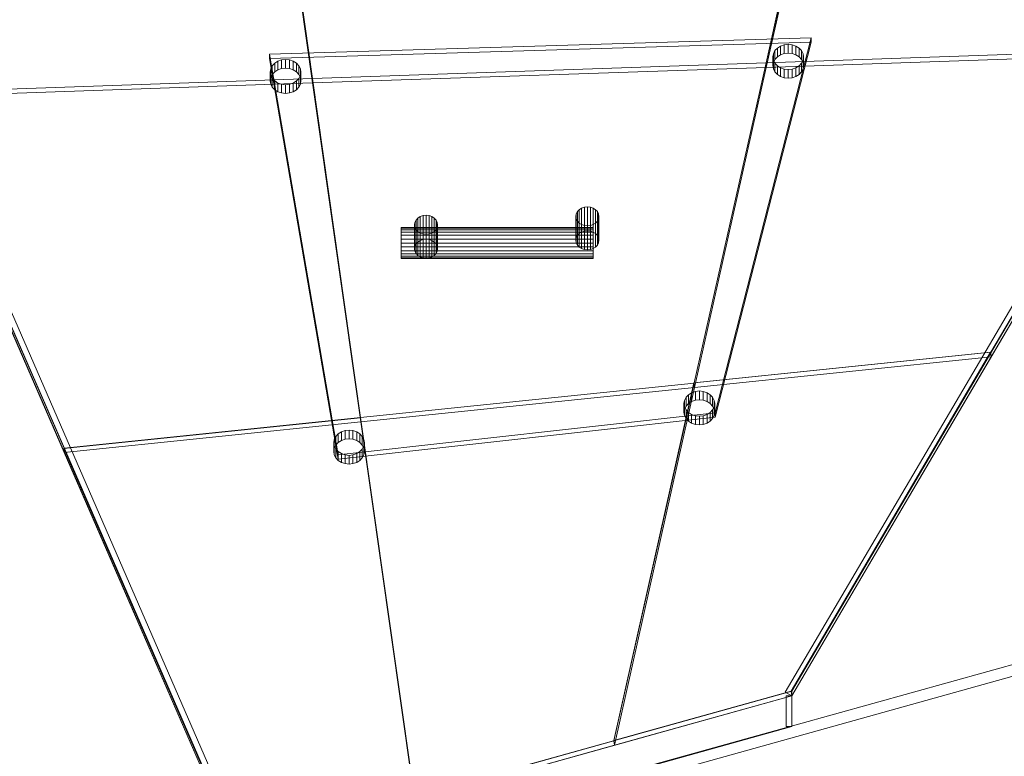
# Model space of a CAD drawing. Header units: millimetres. Extents: x -1970 to 61924, y -58230 to 6847.
# Tile 441 of 656: x 2798 to 3312, y 1104 to 1487. Entities that reach past the tile are written whole.
import ezdxf

# ---------------------------------------------------------------- set-up
doc = ezdxf.new("R2010")
doc.units = ezdxf.units.MM
for name, color, linetype, lineweight in [('COTAS_O', 1, 'Continuous', 0), ('COTAS_P', 1, 'Continuous', 0), ('lateral_C01', 7, 'Continuous', 0), ('lateral_tolva-C01', 7, 'Continuous', 0)]:
    doc.layers.add(name, color=color, linetype=linetype, lineweight=lineweight)
doc.dimstyles.new('R19_100', dxfattribs={"dimtxt": 250, "dimasz": 150, "dimexe": 150, "dimexo": 80, "dimgap": 100, "dimtad": 1, "dimtih": 1, "dimtoh": 1, "dimdsep": 46, "dimcen": 0.09, "dimadec": 0, "dimazin": 0, "dimtfac": 1, "dimtdec": 4, "dimtofl": 0, "dimtmove": 0, "dimatfit": 3, "dimfxl": 1, "dimtolj": 1, "dimtzin": 0, "dimarcsym": 0})

# ---------------------------------------------------------------- blocks, each defined once
blk = doc.blocks.new('DIM_R26_1')
at = {"layer": 'COTAS_P'}
for p, q in [((807.35, 1106.67), (9950.73, 3666.67)), ((9950.73, 3666.67), (9794.15, 3669.56)), ((9950.73, 3666.67), (9818.41, 3582.9)), ((10193.38, 2800), (9950.73, 3666.67)), ((807.35, 1106.67), (939.66, 1190.45)), ((1050, 240), (807.35, 1106.67)), ((807.35, 1106.67), (963.92, 1103.78))]:
    blk.add_line(p, q, dxfattribs=at)
blk.add_text('9495 P', height=250, rotation=15.6414, dxfattribs=at).set_placement((5352.08, 2482.97))
blk = doc.blocks.new('DIM_R26_17')
at = {"layer": 'COTAS_O'}
for p, q in [((1349.2, 1600), (1349.2, 700)), ((4799.2, 1600), (4799.2, 700)), ((1349.2, 700), (1499.2, 745)), ((4799.2, 700), (4649.2, 745)), ((1349.2, 700), (4799.2, 700)), ((1349.2, 700), (1499.2, 655)), ((4799.2, 700), (4649.2, 655))]:
    blk.add_line(p, q, dxfattribs=at)
blk.add_text('3450 O', height=250, dxfattribs=at).set_placement((3074.2, 800))

msp = doc.modelspace()

# ---------------------------------------------------------------- linework, layer by layer
at = {"layer": 'lateral_C01'}
for p, q in [((3790.259, 1283.507), (2846.1, 1020.894)), ((2847.707, 1015.113), (3791.867, 1277.726))]:
    msp.add_line(p, q, dxfattribs=at)
at = {"layer": 'lateral_tolva-C01'}
for p, q in [((2674.2, 1602.511), (2911.751, 1057.269)), ((2677.867, 1601.598), (2915.418, 1056.355)), ((2950.931, 1456.876), (2930.2, 1602.341)), ((2930.2, 1602.267), (2950.931, 1456.802)), ((3187.425, 1465.068), (3218.2, 1602.429)), ((3218.2, 1602.341), (3187.425, 1464.98)), ((3470.752, 1602.028), (3197.332, 1137.177)), ((3200.779, 1137.661), (3474.2, 1602.511)), ((2911.751, 1054.757), (2674.2, 1600)), ((2950.931, 1454.535), (2930.2, 1600)), ((3187.425, 1462.639), (3218.2, 1600)), ((3474.2, 1600), (3200.779, 1135.149)), ((3210.89, 1477.959), (2928.542, 1469.518)), ((2928.542, 1467.251), (3210.89, 1475.692)), ((3160.795, 1282.693), (3210.89, 1477.959)), ((3210.89, 1475.692), (3160.795, 1280.426)), ((3193.271, 1472.729), (3194.928, 1473.777)), ((3194.928, 1473.777), (3196.857, 1474.435)), ((3194.928, 1473.777), (3194.928, 1469.243)), ((3196.857, 1474.435), (3198.928, 1474.66)), ((3196.857, 1474.435), (3196.857, 1469.902)), ((3198.928, 1474.66), (3200.998, 1474.435)), ((3198.928, 1474.66), (3198.928, 1470.126)), ((3200.998, 1474.435), (3202.928, 1473.777)), ((3200.998, 1474.435), (3200.998, 1469.902)), ((3202.928, 1473.777), (3204.585, 1472.729)), ((3202.928, 1473.777), (3202.928, 1469.243)), ((3210.89, 1477.959), (3210.89, 1475.692)), ((2928.542, 1469.518), (2964.29, 1260.746)), ((2928.542, 1467.251), (2928.542, 1469.518)), ((3187.342, 1465.079), (3397.559, 1472.282)), ((3397.642, 1472.271), (3187.425, 1465.068)), ((3187.425, 1462.639), (3397.642, 1469.842)), ((3190.928, 1468.068), (3191.2, 1469.774)), ((3191.2, 1466.362), (3190.928, 1468.068)), ((3190.928, 1463.535), (3190.928, 1468.068)), ((3191.2, 1469.774), (3192, 1471.364)), ((3191.2, 1469.774), (3191.2, 1465.241)), ((3192, 1471.364), (3193.271, 1472.729)), ((3192, 1471.364), (3192, 1466.831)), ((3193.271, 1468.196), (3192, 1466.831)), ((3193.271, 1472.729), (3193.271, 1468.196)), ((3194.928, 1469.243), (3193.271, 1468.196)), ((3196.857, 1469.902), (3194.928, 1469.243)), ((3198.928, 1470.126), (3196.857, 1469.902)), ((3200.998, 1469.902), (3198.928, 1470.126)), ((3202.928, 1469.243), (3200.998, 1469.902)), ((3204.585, 1468.196), (3202.928, 1469.243)), ((3204.585, 1472.729), (3205.856, 1471.364)), ((3204.585, 1472.729), (3204.585, 1468.196)), ((3205.856, 1466.831), (3204.585, 1468.196)), ((3205.856, 1471.364), (3206.655, 1469.774)), ((3205.856, 1471.364), (3205.856, 1466.831)), ((3206.655, 1469.774), (3206.928, 1468.068)), ((3206.655, 1469.774), (3206.655, 1465.241)), ((3206.928, 1468.068), (3206.655, 1466.362)), ((3206.928, 1468.068), (3206.928, 1463.535)), ((3397.559, 1472.282), (3304.596, 1314.233)), ((3304.679, 1311.792), (3397.642, 1469.842)), ((2964.29, 1258.479), (2928.542, 1467.251)), ((2929.173, 1461.912), (2929.973, 1463.502)), ((2929.973, 1463.502), (2931.244, 1464.867)), ((2929.973, 1463.502), (2929.973, 1458.968)), ((2931.244, 1464.867), (2932.901, 1465.914)), ((2931.244, 1464.867), (2931.244, 1460.333)), ((2932.901, 1465.914), (2934.83, 1466.573)), ((2932.901, 1465.914), (2932.901, 1461.381)), ((2934.83, 1466.573), (2936.901, 1466.797)), ((2934.83, 1466.573), (2934.83, 1462.039)), ((2936.901, 1466.797), (2938.971, 1466.573)), ((2936.901, 1466.797), (2936.901, 1462.264)), ((2938.971, 1466.573), (2940.901, 1465.914)), ((2938.971, 1466.573), (2938.971, 1462.039)), ((2940.901, 1465.914), (2942.558, 1464.867)), ((2940.901, 1465.914), (2940.901, 1461.381)), ((2942.558, 1464.867), (2943.829, 1463.502)), ((2942.558, 1464.867), (2942.558, 1460.333)), ((2943.829, 1463.502), (2944.628, 1461.912)), ((2943.829, 1463.502), (2943.829, 1458.968)), ((3187.425, 1464.98), (2950.931, 1456.876)), ((3149.972, 1298.283), (3187.342, 1465.079)), ((3187.342, 1465.079), (3187.425, 1462.639)), ((3187.425, 1462.639), (3187.425, 1465.068)), ((3187.425, 1462.639), (3187.425, 1464.98)), ((3191.2, 1465.241), (3190.928, 1463.535)), ((3190.928, 1463.535), (3191.2, 1461.829)), ((3192, 1466.831), (3191.2, 1465.241)), ((3192, 1464.772), (3191.2, 1466.362)), ((3191.2, 1466.362), (3191.2, 1461.829)), ((3193.271, 1463.407), (3192, 1464.772)), ((3192, 1464.772), (3192, 1460.239)), ((3194.928, 1462.36), (3193.271, 1463.407)), ((3193.271, 1463.407), (3193.271, 1458.874)), ((3204.585, 1463.407), (3202.928, 1462.36)), ((3205.856, 1464.772), (3204.585, 1463.407)), ((3204.585, 1463.407), (3204.585, 1458.874)), ((3206.655, 1465.241), (3205.856, 1466.831)), ((3206.655, 1466.362), (3205.856, 1464.772)), ((3205.856, 1464.772), (3205.856, 1460.239)), ((3206.655, 1466.362), (3206.655, 1461.829)), ((3206.928, 1463.535), (3206.655, 1465.241)), ((3206.655, 1461.829), (3206.928, 1463.535)), ((2928.901, 1460.206), (2929.173, 1461.912)), ((2929.173, 1458.5), (2928.901, 1460.206)), ((2928.901, 1455.672), (2928.901, 1460.206)), ((2929.173, 1461.912), (2929.173, 1457.378)), ((2929.973, 1458.968), (2929.173, 1457.378)), ((2929.973, 1456.91), (2929.173, 1458.5)), ((2929.173, 1458.5), (2929.173, 1453.966)), ((2931.244, 1460.333), (2929.973, 1458.968)), ((2932.901, 1461.381), (2931.244, 1460.333)), ((2934.83, 1462.039), (2932.901, 1461.381)), ((2936.901, 1462.264), (2934.83, 1462.039)), ((2938.971, 1462.039), (2936.901, 1462.264)), ((2940.901, 1461.381), (2938.971, 1462.039)), ((2942.558, 1460.333), (2940.901, 1461.381)), ((2943.829, 1458.968), (2942.558, 1460.333)), ((2944.628, 1457.378), (2943.829, 1458.968)), ((2944.628, 1458.5), (2943.829, 1456.91)), ((2944.628, 1461.912), (2944.901, 1460.206)), ((2944.628, 1461.912), (2944.628, 1457.378)), ((2944.901, 1460.206), (2944.628, 1458.5)), ((2944.628, 1458.5), (2944.628, 1453.966)), ((2944.901, 1460.206), (2944.901, 1455.672)), ((2950.931, 1454.535), (3187.425, 1462.639)), ((3187.425, 1462.639), (3150.056, 1295.843)), ((3191.2, 1461.829), (3192, 1460.239)), ((3192, 1460.239), (3193.271, 1458.874)), ((3193.271, 1458.874), (3194.928, 1457.826)), ((3196.857, 1461.701), (3194.928, 1462.36)), ((3194.928, 1462.36), (3194.928, 1457.826)), ((3194.928, 1457.826), (3196.857, 1457.168)), ((3198.928, 1461.477), (3196.857, 1461.701)), ((3196.857, 1461.701), (3196.857, 1457.168)), ((3200.998, 1461.701), (3198.928, 1461.477)), ((3198.928, 1461.477), (3198.928, 1456.943)), ((3202.928, 1462.36), (3200.998, 1461.701)), ((3200.998, 1461.701), (3200.998, 1457.168)), ((3200.998, 1457.168), (3202.928, 1457.826)), ((3202.928, 1462.36), (3202.928, 1457.826)), ((3202.928, 1457.826), (3204.585, 1458.874)), ((3204.585, 1458.874), (3205.856, 1460.239)), ((3205.856, 1460.239), (3206.655, 1461.829)), ((2740.637, 1449.576), (2950.854, 1456.779)), ((2950.931, 1456.802), (2740.714, 1449.599)), ((2740.714, 1447.332), (2950.931, 1454.535)), ((2929.173, 1457.378), (2928.901, 1455.672)), ((2928.901, 1455.672), (2929.173, 1453.966)), ((2929.173, 1453.966), (2929.973, 1452.377)), ((2931.244, 1455.545), (2929.973, 1456.91)), ((2929.973, 1456.91), (2929.973, 1452.377)), ((2932.901, 1454.497), (2931.244, 1455.545)), ((2931.244, 1455.545), (2931.244, 1451.012)), ((2934.83, 1453.839), (2932.901, 1454.497)), ((2932.901, 1454.497), (2932.901, 1449.964)), ((2936.901, 1453.614), (2934.83, 1453.839)), ((2934.83, 1453.839), (2934.83, 1449.306)), ((2938.971, 1453.839), (2936.901, 1453.614)), ((2936.901, 1453.614), (2936.901, 1449.081)), ((2940.901, 1454.497), (2938.971, 1453.839)), ((2938.971, 1453.839), (2938.971, 1449.306)), ((2942.558, 1455.545), (2940.901, 1454.497)), ((2940.901, 1454.497), (2940.901, 1449.964)), ((2943.829, 1456.91), (2942.558, 1455.545)), ((2942.558, 1455.545), (2942.558, 1451.012)), ((2943.829, 1456.91), (2943.829, 1452.377)), ((2943.829, 1452.377), (2944.628, 1453.966)), ((2944.901, 1455.672), (2944.628, 1457.378)), ((2944.628, 1453.966), (2944.901, 1455.672)), ((2950.854, 1456.779), (2976.028, 1280.143)), ((2950.931, 1454.535), (2950.854, 1456.779)), ((2950.931, 1454.535), (2950.931, 1456.876)), ((2950.931, 1454.535), (2950.931, 1456.802)), ((2976.105, 1277.899), (2950.931, 1454.535)), ((3196.857, 1457.168), (3198.928, 1456.943)), ((3198.928, 1456.943), (3200.998, 1457.168)), ((2821.405, 1264.193), (2740.637, 1449.576)), ((2929.973, 1452.377), (2931.244, 1451.012)), ((2931.244, 1451.012), (2932.901, 1449.964)), ((2932.901, 1449.964), (2934.83, 1449.306)), ((2934.83, 1449.306), (2936.901, 1449.081)), ((2936.901, 1449.081), (2938.971, 1449.306)), ((2938.971, 1449.306), (2940.901, 1449.964)), ((2940.901, 1449.964), (2942.558, 1451.012)), ((2942.558, 1451.012), (2943.829, 1452.377)), ((2740.714, 1447.332), (2821.482, 1261.95)), ((3088.231, 1385.009), (3088.436, 1386.288)), ((3088.436, 1386.288), (3089.035, 1387.481)), ((3088.436, 1386.288), (3088.436, 1373.821)), ((3089.035, 1387.481), (3089.989, 1388.505)), ((3089.035, 1387.481), (3089.035, 1375.014)), ((3089.989, 1388.505), (3091.231, 1389.29)), ((3089.989, 1388.505), (3089.989, 1376.038)), ((3091.231, 1389.29), (3092.678, 1389.784)), ((3091.231, 1389.29), (3091.231, 1376.823)), ((3092.678, 1389.784), (3094.231, 1389.952)), ((3092.678, 1389.784), (3092.678, 1377.317)), ((3094.231, 1389.952), (3095.784, 1389.784)), ((3094.231, 1389.952), (3094.231, 1377.486)), ((3095.784, 1389.784), (3097.231, 1389.29)), ((3095.784, 1389.784), (3095.784, 1377.317)), ((3097.231, 1389.29), (3098.474, 1388.505)), ((3097.231, 1389.29), (3097.231, 1376.823)), ((3098.474, 1388.505), (3099.427, 1387.481)), ((3098.474, 1388.505), (3098.474, 1376.038)), ((3099.427, 1387.481), (3100.027, 1386.288)), ((3099.427, 1387.481), (3099.427, 1375.014)), ((3100.027, 1386.288), (3100.231, 1385.009)), ((3100.027, 1386.288), (3100.027, 1373.821)), ((3004.13, 1380.619), (3004.335, 1381.899)), ((3004.335, 1381.899), (3004.934, 1383.091)), ((3004.335, 1381.899), (3004.335, 1369.432)), ((3004.934, 1383.091), (3005.888, 1384.115)), ((3004.934, 1383.091), (3004.934, 1370.624)), ((3005.888, 1384.115), (3007.13, 1384.901)), ((3005.888, 1384.115), (3005.888, 1371.648)), ((3007.13, 1384.901), (3008.577, 1385.395)), ((3007.13, 1384.901), (3007.13, 1372.434)), ((3008.577, 1385.395), (3010.13, 1385.563)), ((3008.577, 1385.395), (3008.577, 1372.928)), ((3010.13, 1385.563), (3011.683, 1385.395)), ((3010.13, 1385.563), (3010.13, 1373.096)), ((3011.683, 1385.395), (3013.13, 1384.901)), ((3011.683, 1385.395), (3011.683, 1372.928)), ((3013.13, 1384.901), (3014.373, 1384.115)), ((3013.13, 1384.901), (3013.13, 1372.434)), ((3014.373, 1384.115), (3015.327, 1383.091)), ((3014.373, 1384.115), (3014.373, 1371.648)), ((3015.327, 1383.091), (3015.926, 1381.899)), ((3015.327, 1383.091), (3015.327, 1370.624)), ((3015.926, 1381.899), (3016.13, 1380.619)), ((3015.926, 1381.899), (3015.926, 1369.432)), ((3088.436, 1383.729), (3088.231, 1385.009)), ((3088.231, 1372.542), (3088.231, 1385.009)), ((3089.035, 1382.537), (3088.436, 1383.729)), ((3088.436, 1383.729), (3088.436, 1371.262)), ((3089.989, 1381.513), (3089.035, 1382.537)), ((3089.035, 1382.537), (3089.035, 1370.07)), ((3091.231, 1380.728), (3089.989, 1381.513)), ((3089.989, 1381.513), (3089.989, 1369.046)), ((3098.474, 1381.513), (3097.231, 1380.728)), ((3099.427, 1382.537), (3098.474, 1381.513)), ((3098.474, 1381.513), (3098.474, 1369.046)), ((3100.027, 1383.729), (3099.427, 1382.537)), ((3099.427, 1382.537), (3099.427, 1370.07)), ((3100.231, 1385.009), (3100.027, 1383.729)), ((3100.027, 1383.729), (3100.027, 1371.262)), ((3100.231, 1385.009), (3100.231, 1372.542)), ((2997.173, 1378.862), (2997.173, 1379.135)), ((2997.173, 1379.135), (3097.173, 1379.135)), ((2997.173, 1378.063), (2997.173, 1378.862)), ((2997.173, 1378.862), (3097.173, 1378.862)), ((2997.173, 1376.792), (2997.173, 1378.063)), ((2997.173, 1378.063), (3097.173, 1378.063)), ((2997.173, 1375.135), (2997.173, 1376.792)), ((2997.173, 1376.792), (3097.173, 1376.792)), ((3004.335, 1379.34), (3004.13, 1380.619)), ((3004.13, 1368.153), (3004.13, 1380.619)), ((3004.934, 1378.148), (3004.335, 1379.34)), ((3004.335, 1379.34), (3004.335, 1366.873)), ((3005.888, 1377.124), (3004.934, 1378.148)), ((3004.934, 1378.148), (3004.934, 1365.681)), ((3007.13, 1376.338), (3005.888, 1377.124)), ((3005.888, 1377.124), (3005.888, 1364.657)), ((3008.577, 1375.844), (3007.13, 1376.338)), ((3007.13, 1376.338), (3007.13, 1363.871)), ((3010.13, 1375.676), (3008.577, 1375.844)), ((3008.577, 1375.844), (3008.577, 1363.377)), ((3011.683, 1375.844), (3010.13, 1375.676)), ((3010.13, 1375.676), (3010.13, 1363.209)), ((3013.13, 1376.338), (3011.683, 1375.844)), ((3011.683, 1375.844), (3011.683, 1363.377)), ((3014.373, 1377.124), (3013.13, 1376.338)), ((3013.13, 1376.338), (3013.13, 1363.871)), ((3015.327, 1378.148), (3014.373, 1377.124)), ((3014.373, 1377.124), (3014.373, 1364.657)), ((3015.926, 1379.34), (3015.327, 1378.148)), ((3015.327, 1378.148), (3015.327, 1365.681)), ((3016.13, 1380.619), (3015.926, 1379.34)), ((3015.926, 1379.34), (3015.926, 1366.873)), ((3016.13, 1380.619), (3016.13, 1368.153)), ((3089.989, 1376.038), (3089.035, 1375.014)), ((3091.231, 1376.823), (3089.989, 1376.038)), ((3092.678, 1380.234), (3091.231, 1380.728)), ((3091.231, 1380.728), (3091.231, 1368.261)), ((3092.678, 1377.317), (3091.231, 1376.823)), ((3094.231, 1380.065), (3092.678, 1380.234)), ((3092.678, 1380.234), (3092.678, 1367.767)), ((3094.231, 1377.486), (3092.678, 1377.317)), ((3095.784, 1380.234), (3094.231, 1380.065)), ((3094.231, 1380.065), (3094.231, 1367.598)), ((3095.784, 1377.317), (3094.231, 1377.486)), ((3097.231, 1380.728), (3095.784, 1380.234)), ((3095.784, 1380.234), (3095.784, 1367.767)), ((3097.231, 1376.823), (3095.784, 1377.317)), ((3097.173, 1378.862), (3097.173, 1379.135)), ((3097.173, 1378.063), (3097.173, 1378.862)), ((3097.173, 1376.792), (3097.173, 1378.063)), ((3097.173, 1375.135), (3097.173, 1376.792)), ((3097.231, 1380.728), (3097.231, 1368.261)), ((3098.474, 1376.038), (3097.231, 1376.823)), ((3099.427, 1375.014), (3098.474, 1376.038)), ((2997.173, 1373.206), (2997.173, 1375.135)), ((2997.173, 1375.135), (3097.173, 1375.135)), ((2997.173, 1373.206), (2997.173, 1371.135)), ((2997.173, 1373.206), (3097.173, 1373.206)), ((2997.173, 1371.135), (2997.173, 1369.065)), ((3097.173, 1371.135), (2997.173, 1371.135)), ((3004.934, 1370.624), (3004.335, 1369.432)), ((3005.888, 1371.648), (3004.934, 1370.624)), ((3007.13, 1372.434), (3005.888, 1371.648)), ((3008.577, 1372.928), (3007.13, 1372.434)), ((3010.13, 1373.096), (3008.577, 1372.928)), ((3011.683, 1372.928), (3010.13, 1373.096)), ((3013.13, 1372.434), (3011.683, 1372.928)), ((3014.373, 1371.648), (3013.13, 1372.434)), ((3015.327, 1370.624), (3014.373, 1371.648)), ((3015.926, 1369.432), (3015.327, 1370.624)), ((3088.436, 1373.821), (3088.231, 1372.542)), ((3088.231, 1372.542), (3088.436, 1371.262)), ((3089.035, 1375.014), (3088.436, 1373.821)), ((3088.436, 1371.262), (3089.035, 1370.07)), ((3097.173, 1373.206), (3097.173, 1375.135)), ((3097.173, 1371.135), (3097.173, 1373.206)), ((3097.173, 1371.135), (3097.173, 1369.065)), ((3100.027, 1373.821), (3099.427, 1375.014)), ((3099.427, 1370.07), (3100.027, 1371.262)), ((3100.231, 1372.542), (3100.027, 1373.821)), ((3100.027, 1371.262), (3100.231, 1372.542)), ((2997.173, 1369.065), (2997.173, 1367.135)), ((2997.173, 1369.065), (3097.173, 1369.065)), ((2997.173, 1367.135), (2997.173, 1365.478)), ((2997.173, 1367.135), (3097.173, 1367.135)), ((2997.173, 1365.478), (2997.173, 1364.207)), ((2997.173, 1365.478), (3097.173, 1365.478)), ((3004.335, 1369.432), (3004.13, 1368.153)), ((3004.13, 1368.153), (3004.335, 1366.873)), ((3004.335, 1366.873), (3004.934, 1365.681)), ((3004.934, 1365.681), (3005.888, 1364.657)), ((3014.373, 1364.657), (3015.327, 1365.681)), ((3015.327, 1365.681), (3015.926, 1366.873)), ((3016.13, 1368.153), (3015.926, 1369.432)), ((3015.926, 1366.873), (3016.13, 1368.153)), ((3089.035, 1370.07), (3089.989, 1369.046)), ((3089.989, 1369.046), (3091.231, 1368.261)), ((3091.231, 1368.261), (3092.678, 1367.767)), ((3092.678, 1367.767), (3094.231, 1367.598)), ((3094.231, 1367.598), (3095.784, 1367.767)), ((3095.784, 1367.767), (3097.231, 1368.261)), ((3097.173, 1369.065), (3097.173, 1367.135)), ((3097.173, 1367.135), (3097.173, 1365.478)), ((3097.173, 1365.478), (3097.173, 1364.207)), ((3097.231, 1368.261), (3098.474, 1369.046)), ((3098.474, 1369.046), (3099.427, 1370.07)), ((2997.173, 1364.207), (2997.173, 1363.408)), ((2997.173, 1364.207), (3097.173, 1364.207)), ((2997.173, 1363.408), (2997.173, 1363.135)), ((2997.173, 1363.408), (3097.173, 1363.408)), ((2997.173, 1363.135), (3097.173, 1363.135)), ((3005.888, 1364.657), (3007.13, 1363.871)), ((3007.13, 1363.871), (3008.577, 1363.377)), ((3008.577, 1363.377), (3010.13, 1363.209)), ((3010.13, 1363.209), (3011.683, 1363.377)), ((3011.683, 1363.377), (3013.13, 1363.871)), ((3013.13, 1363.871), (3014.373, 1364.657)), ((3097.173, 1364.207), (3097.173, 1363.408)), ((3097.173, 1363.408), (3097.173, 1363.135)), ((3149.802, 1298.303), (3304.425, 1314.253)), ((3304.596, 1314.233), (3149.972, 1298.283)), ((3304.425, 1314.253), (3200.526, 1137.609)), ((3304.679, 1311.792), (3304.425, 1314.253)), ((3304.679, 1311.792), (3304.596, 1314.233)), ((3150.056, 1295.843), (3304.679, 1311.792)), ((3200.779, 1135.149), (3304.679, 1311.792)), ((2975.866, 1280.214), (3149.817, 1298.157)), ((3150.056, 1295.843), (2976.105, 1277.899)), ((3108.037, 1111.884), (3149.802, 1298.303)), ((3149.817, 1298.157), (3108.052, 1111.738)), ((3108.29, 1109.424), (3150.056, 1295.843)), ((3148.589, 1293.156), (3150.519, 1293.814)), ((3149.802, 1298.303), (3150.056, 1295.843)), ((3150.056, 1295.843), (3149.817, 1298.157)), ((3150.056, 1295.843), (3149.972, 1298.283)), ((3150.519, 1293.814), (3152.589, 1294.039)), ((3150.519, 1293.814), (3150.519, 1289.281)), ((3152.589, 1294.039), (3154.66, 1293.814)), ((3152.589, 1294.039), (3152.589, 1289.505)), ((3154.66, 1293.814), (3156.589, 1293.156)), ((3154.66, 1293.814), (3154.66, 1289.281)), ((3144.589, 1287.447), (3144.862, 1289.153)), ((3144.862, 1289.153), (3145.661, 1290.743)), ((3144.862, 1289.153), (3144.862, 1284.62)), ((3145.661, 1290.743), (3146.933, 1292.108)), ((3145.661, 1290.743), (3145.661, 1286.21)), ((3146.933, 1292.108), (3148.589, 1293.156)), ((3146.933, 1292.108), (3146.933, 1287.575)), ((3148.589, 1288.622), (3146.933, 1287.575)), ((3148.589, 1293.156), (3148.589, 1288.622)), ((3150.519, 1289.281), (3148.589, 1288.622)), ((3152.589, 1289.505), (3150.519, 1289.281)), ((3154.66, 1289.281), (3152.589, 1289.505)), ((3156.589, 1288.622), (3154.66, 1289.281)), ((3156.589, 1293.156), (3158.246, 1292.108)), ((3156.589, 1293.156), (3156.589, 1288.622)), ((3158.246, 1287.575), (3156.589, 1288.622)), ((3158.246, 1292.108), (3159.518, 1290.743)), ((3158.246, 1292.108), (3158.246, 1287.575)), ((3159.518, 1290.743), (3160.317, 1289.153)), ((3159.518, 1290.743), (3159.518, 1286.21)), ((3160.317, 1289.153), (3160.589, 1287.447)), ((3160.317, 1289.153), (3160.317, 1284.62)), ((3144.862, 1285.741), (3144.589, 1287.447)), ((3144.589, 1282.914), (3144.589, 1287.447)), ((3144.862, 1284.62), (3144.589, 1282.914)), ((3145.661, 1286.21), (3144.862, 1284.62)), ((3145.661, 1284.152), (3144.862, 1285.741)), ((3144.862, 1285.741), (3144.862, 1281.208)), ((3146.933, 1287.575), (3145.661, 1286.21)), ((3146.933, 1282.786), (3145.661, 1284.152)), ((3145.661, 1284.152), (3145.661, 1279.618)), ((3159.518, 1286.21), (3158.246, 1287.575)), ((3159.518, 1284.152), (3158.246, 1282.786)), ((3160.317, 1284.62), (3159.518, 1286.21)), ((3160.317, 1285.741), (3159.518, 1284.152)), ((3159.518, 1284.152), (3159.518, 1279.618)), ((3160.589, 1287.447), (3160.317, 1285.741)), ((3160.317, 1285.741), (3160.317, 1281.208)), ((3160.589, 1282.914), (3160.317, 1284.62)), ((3160.589, 1287.447), (3160.589, 1282.914)), ((2821.255, 1264.145), (2975.878, 1280.095)), ((2976.028, 1280.143), (2821.405, 1264.193)), ((2964.29, 1260.746), (3160.795, 1282.693)), ((3160.795, 1280.426), (2964.29, 1258.479)), ((3004.001, 1082.797), (2975.866, 1280.214)), ((2975.866, 1280.214), (2976.105, 1277.899)), ((2975.878, 1280.095), (3004.014, 1082.678)), ((2976.105, 1277.899), (2975.878, 1280.095)), ((2976.105, 1277.899), (2976.028, 1280.143)), ((3144.589, 1282.914), (3144.862, 1281.208)), ((3144.862, 1281.208), (3145.661, 1279.618)), ((3145.661, 1279.618), (3146.933, 1278.253)), ((3148.589, 1281.739), (3146.933, 1282.786)), ((3146.933, 1282.786), (3146.933, 1278.253)), ((3146.933, 1278.253), (3148.589, 1277.206)), ((3150.519, 1281.08), (3148.589, 1281.739)), ((3148.589, 1281.739), (3148.589, 1277.206)), ((3152.589, 1280.856), (3150.519, 1281.08)), ((3150.519, 1281.08), (3150.519, 1276.547)), ((3154.66, 1281.08), (3152.589, 1280.856)), ((3152.589, 1280.856), (3152.589, 1276.322)), ((3156.589, 1281.739), (3154.66, 1281.08)), ((3154.66, 1281.08), (3154.66, 1276.547)), ((3158.246, 1282.786), (3156.589, 1281.739)), ((3156.589, 1281.739), (3156.589, 1277.206)), ((3156.589, 1277.206), (3158.246, 1278.253)), ((3158.246, 1282.786), (3158.246, 1278.253)), ((3158.246, 1278.253), (3159.518, 1279.618)), ((3159.518, 1279.618), (3160.317, 1281.208)), ((3160.317, 1281.208), (3160.589, 1282.914)), ((3160.795, 1282.693), (3160.795, 1280.426)), ((2821.482, 1261.95), (2976.105, 1277.899)), ((2965.968, 1272.801), (2967.897, 1273.459)), ((2967.897, 1273.459), (2969.968, 1273.684)), ((2967.897, 1273.459), (2967.897, 1268.926)), ((2969.968, 1273.684), (2972.038, 1273.459)), ((2969.968, 1273.684), (2969.968, 1269.15)), ((2972.038, 1273.459), (2973.968, 1272.801)), ((2972.038, 1273.459), (2972.038, 1268.926)), ((3004.24, 1080.483), (2976.105, 1277.899)), ((3148.589, 1277.206), (3150.519, 1276.547)), ((3150.519, 1276.547), (3152.589, 1276.322)), ((3152.589, 1276.322), (3154.66, 1276.547)), ((3154.66, 1276.547), (3156.589, 1277.206)), ((2961.968, 1267.092), (2962.24, 1268.798)), ((2962.24, 1268.798), (2963.039, 1270.388)), ((2962.24, 1268.798), (2962.24, 1264.265)), ((2963.039, 1270.388), (2964.311, 1271.753)), ((2963.039, 1270.388), (2963.039, 1265.855)), ((2964.311, 1271.753), (2965.968, 1272.801)), ((2964.311, 1271.753), (2964.311, 1267.22)), ((2965.968, 1268.267), (2964.311, 1267.22)), ((2965.968, 1272.801), (2965.968, 1268.267)), ((2967.897, 1268.926), (2965.968, 1268.267)), ((2969.968, 1269.15), (2967.897, 1268.926)), ((2972.038, 1268.926), (2969.968, 1269.15)), ((2973.968, 1268.267), (2972.038, 1268.926)), ((2973.968, 1272.801), (2975.624, 1271.753)), ((2973.968, 1272.801), (2973.968, 1268.267)), ((2975.624, 1267.22), (2973.968, 1268.267)), ((2975.624, 1271.753), (2976.896, 1270.388)), ((2975.624, 1271.753), (2975.624, 1267.22)), ((2976.896, 1270.388), (2977.695, 1268.798)), ((2976.896, 1270.388), (2976.896, 1265.855)), ((2977.695, 1268.798), (2977.968, 1267.092)), ((2977.695, 1268.798), (2977.695, 1264.265)), ((2911.525, 1056.953), (2821.255, 1264.145)), ((2821.255, 1264.145), (2821.482, 1261.95)), ((2821.482, 1261.95), (2821.405, 1264.193)), ((2962.24, 1265.386), (2961.968, 1267.092)), ((2961.968, 1262.559), (2961.968, 1267.092)), ((2962.24, 1264.265), (2961.968, 1262.559)), ((2963.039, 1265.855), (2962.24, 1264.265)), ((2963.039, 1263.796), (2962.24, 1265.386)), ((2962.24, 1265.386), (2962.24, 1260.853)), ((2964.311, 1267.22), (2963.039, 1265.855)), ((2964.311, 1262.431), (2963.039, 1263.796)), ((2963.039, 1263.796), (2963.039, 1259.263)), ((2976.896, 1265.855), (2975.624, 1267.22)), ((2976.896, 1263.796), (2975.624, 1262.431)), ((2977.695, 1264.265), (2976.896, 1265.855)), ((2977.695, 1265.386), (2976.896, 1263.796)), ((2976.896, 1263.796), (2976.896, 1259.263)), ((2977.968, 1267.092), (2977.695, 1265.386)), ((2977.695, 1265.386), (2977.695, 1260.853)), ((2977.968, 1262.559), (2977.695, 1264.265)), ((2977.968, 1267.092), (2977.968, 1262.559)), ((2821.482, 1261.95), (2911.751, 1054.757)), ((2961.968, 1262.559), (2962.24, 1260.853)), ((2962.24, 1260.853), (2963.039, 1259.263)), ((2963.039, 1259.263), (2964.311, 1257.898)), ((2964.29, 1260.746), (2964.29, 1258.479)), ((2965.968, 1261.384), (2964.311, 1262.431)), ((2964.311, 1262.431), (2964.311, 1257.898)), ((2964.311, 1257.898), (2965.968, 1256.85)), ((2967.897, 1260.725), (2965.968, 1261.384)), ((2965.968, 1261.384), (2965.968, 1256.85)), ((2969.968, 1260.501), (2967.897, 1260.725)), ((2967.897, 1260.725), (2967.897, 1256.192)), ((2972.038, 1260.725), (2969.968, 1260.501)), ((2969.968, 1260.501), (2969.968, 1255.967)), ((2973.968, 1261.384), (2972.038, 1260.725)), ((2972.038, 1260.725), (2972.038, 1256.192)), ((2975.624, 1262.431), (2973.968, 1261.384)), ((2973.968, 1261.384), (2973.968, 1256.85)), ((2973.968, 1256.85), (2975.624, 1257.898)), ((2975.624, 1262.431), (2975.624, 1257.898)), ((2975.624, 1257.898), (2976.896, 1259.263)), ((2976.896, 1259.263), (2977.695, 1260.853)), ((2977.695, 1260.853), (2977.968, 1262.559)), ((2965.968, 1256.85), (2967.897, 1256.192)), ((2967.897, 1256.192), (2969.968, 1255.967)), ((2969.968, 1255.967), (2972.038, 1256.192)), ((2972.038, 1256.192), (2973.968, 1256.85)), ((2911.751, 1057.269), (3200.779, 1137.661)), ((3200.779, 1135.149), (2911.751, 1054.757)), ((3200.526, 1137.609), (3108.037, 1111.884)), ((3108.29, 1109.424), (3200.779, 1135.149)), ((3200.779, 1135.149), (3197.332, 1137.177)), ((3197.779, 1135.149), (3197.779, 1119.149)), ((3200.779, 1135.149), (3197.779, 1135.149)), ((3200.779, 1135.149), (3200.526, 1137.609)), ((3200.779, 1135.149), (3200.779, 1137.661)), ((3200.779, 1119.149), (3200.779, 1135.149)), ((2911.751, 1038.757), (3200.779, 1119.149)), ((3200.779, 1119.149), (3197.779, 1119.149)), ((3108.052, 1111.738), (3004.001, 1082.797)), ((3004.24, 1080.483), (3108.29, 1109.424)), ((3108.29, 1109.424), (3108.037, 1111.884)), ((3108.29, 1109.424), (3108.052, 1111.738))]:
    msp.add_line(p, q, dxfattribs=at)

# ---------------------------------------------------------------- dimensions: what is measured, and where the dimension line sits
at = {"layer": 'COTAS_O'}
dim = msp.add_aligned_dim(p1=(1349.2, 1600), p2=(4799.2, 1600), distance=-900, text='<> O', dimstyle='R19_100', dxfattribs=at)
dim.commit()
dim.dimension.update_dxf_attribs({"geometry": 'DIM_R26_17', "text_midpoint": (3074.2, 700)})
at = {"layer": 'COTAS_P'}
dim = msp.add_aligned_dim(p1=(1050, 240), p2=(10193.381, 2800), distance=900, text='<> P', dimstyle='R19_100', dxfattribs=at)
dim.commit()
dim.dimension.update_dxf_attribs({"geometry": 'DIM_R26_1', "text_midpoint": (5379.037, 2386.671)})

doc.saveas('drawing.dxf')
